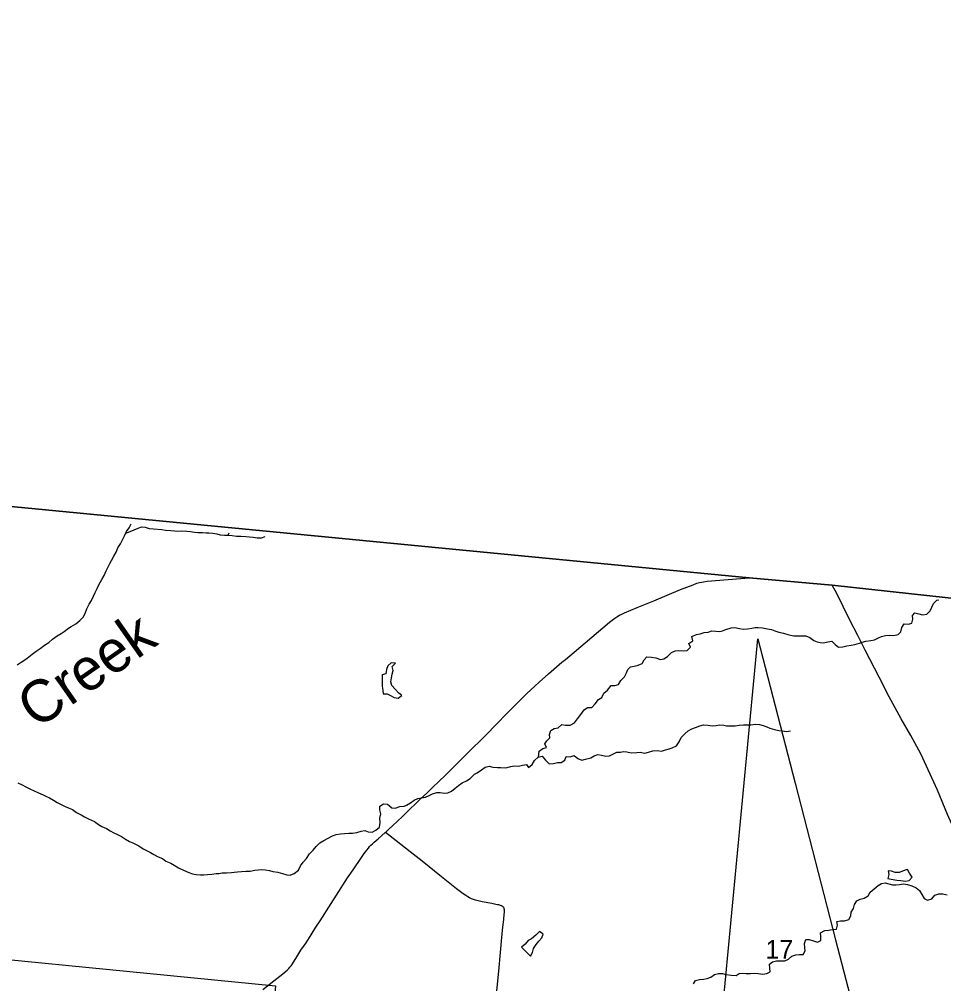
# Model space of a CAD drawing. Extents: x 1410790 to 1770854, y 566777 to 831614.
# Drawn here: x 1641677 to 1652653, y 731649 to 743103 of the extents above; entities that cross this region are included whole.
import ezdxf

# ---------------------------------------------------------------- set-up
doc = ezdxf.new("R2010")
doc.units = 0
for name, color, linetype in [('GM_X_Adjacent_County', 7, 'Continuous'), ('GM_X_County', 7, 'Continuous'), ('GM_X_Minor_Lake', 7, 'Continuous'), ('GM_X_Minor_River', 7, 'Continuous'), ('GM_X_Minor_River_Text', 7, 'Continuous'), ('GM_X_Section', 7, 'Continuous'), ('GM_X_Section_Text', 7, 'Continuous'), ('GM_X_State_Route', 7, 'Continuous'), ('GM_X_Township', 7, 'Continuous'), ('GM_X_Township_Road', 7, 'Continuous')]:
    doc.layers.add(name, color=color, linetype=linetype)

msp = doc.modelspace()

# ---------------------------------------------------------------- linework, layer by layer
at = {"layer": 'GM_X_Adjacent_County'}
msp.add_lwpolyline([(1639977, 737470), (1650344, 736470), (1651329, 736382), (1653397, 736156), (1659279, 735723), (1662786, 735450), (1665246, 735256), (1670982, 734826), (1678682, 734265), (1683945, 733787), (1684275, 736981), (1685199, 745913)], dxfattribs=at)
at = {"layer": 'GM_X_County'}
msp.add_lwpolyline([(1639977, 737470), (1650344, 736470), (1651329, 736382), (1653397, 736156), (1659279, 735723), (1662786, 735450), (1665246, 735256), (1670982, 734826), (1678682, 734265), (1683945, 733787), (1684953, 733708), (1684001, 730032), (1682793, 725485), (1682151, 722960), (1679960, 714686), (1678799, 710581)], dxfattribs=at)
at = {"layer": 'GM_X_Minor_Lake'}
for points in [[(1646208, 735064), (1646218, 735073), (1646182, 735101), (1646140, 735147), (1646101, 735192), (1646089, 735236), (1646095, 735280), (1646106, 735324), (1646118, 735370), (1646106, 735416), (1646143, 735458), (1646093, 735460), (1646052, 735424), (1646038, 735380), (1646028, 735330), (1645984, 735317)], [(1645984, 735317), (1645985, 735228), (1645987, 735182), (1645992, 735134), (1645998, 735092), (1646046, 735090), (1646086, 735072), (1646128, 735049), (1646177, 735039), (1646208, 735064)], [(1652208, 733000), (1652176, 732990), (1652126, 732972), (1652076, 732971), (1652035, 732985), (1651995, 732989), (1652000, 732947), (1651988, 732899), (1652028, 732889)], [(1652028, 732889), (1652098, 732880), (1652146, 732874), (1652198, 732868), (1652242, 732877), (1652278, 732915), (1652246, 732964), (1652225, 733006), (1652208, 733000)], [(1647885, 732246), (1647853, 732269), (1647809, 732227), (1647759, 732184), (1647719, 732162), (1647682, 732118), (1647642, 732082)], [(1647642, 732082), (1647706, 732018), (1647747, 731976), (1647771, 732021), (1647784, 732069), (1647816, 732115), (1647846, 732155), (1647883, 732195), (1647897, 732237), (1647885, 732246)]]:
    msp.add_lwpolyline(points, dxfattribs=at)
at = {"layer": 'GM_X_Minor_River'}
for points in [[(1642174, 735807), (1642209, 735833), (1642261, 735871), (1642293, 735892), (1642347, 735924), (1642397, 735962), (1642438, 736008), (1642464, 736057), (1642480, 736101), (1642507, 736155), (1642535, 736201), (1642557, 736251), (1642579, 736295), (1642600, 736341), (1642624, 736395), (1642658, 736448), (1642685, 736498), (1642709, 736552), (1642731, 736600), (1642752, 736640), (1642772, 736674), (1642800, 736726), (1642829, 736774), (1642849, 736825), (1642877, 736875), (1642904, 736921), (1642928, 736967), (1642950, 737019), (1642982, 737065), (1643005, 737111)], [(1642942, 737000), (1642994, 737019), (1643042, 737038), (1643088, 737058), (1643130, 737074), (1643170, 737073), (1643220, 737057), (1643270, 737051), (1643370, 737042), (1643414, 737036), (1643476, 737031), (1643519, 737027), (1643561, 737025), (1643607, 737026), (1643667, 737022), (1643709, 737018), (1643757, 737013), (1643799, 737009), (1643853, 737007), (1643895, 737002), (1643927, 737002), (1643975, 736998), (1644021, 736991), (1644062, 736981), (1644114, 736977), (1644160, 736976), (1644206, 736972), (1644258, 736966), (1644312, 736963), (1644366, 736959), (1644410, 736957), (1644454, 736952), (1644502, 736946), (1644553, 736946), (1644598, 736962)], [(1644158, 736976), (1644168, 737002)], [(1651913, 735774), (1651961, 735786), (1652007, 735788), (1652061, 735785), (1652111, 735795), (1652145, 735829), (1652157, 735881), (1652184, 735922), (1652234, 735920), (1652276, 735932), (1652288, 735980), (1652282, 736022), (1652312, 736054), (1652358, 736041), (1652400, 736031), (1652452, 736037), (1652492, 736076), (1652513, 736122), (1652531, 736166), (1652571, 736204), (1652594, 736210)], [(1641653, 735437), (1641701, 735468), (1641731, 735488), (1641771, 735514), (1641831, 735561), (1641877, 735599), (1641924, 735629), (1641976, 735669), (1642026, 735702), (1642072, 735742), (1642126, 735780), (1642174, 735807)], [(1647844, 734341), (1647849, 734411), (1647893, 734443), (1647937, 734456), (1647919, 734499), (1647941, 734532), (1647976, 734570), (1647974, 734608), (1647990, 734656), (1648030, 734680), (1648074, 734690), (1648119, 734729), (1648162, 734721), (1648218, 734719), (1648270, 734746), (1648305, 734796), (1648345, 734848), (1648383, 734900), (1648422, 734929), (1648474, 734931), (1648516, 734975), (1648556, 735023), (1648594, 735050), (1648619, 735100), (1648661, 735136), (1648703, 735192), (1648747, 735189), (1648793, 735201), (1648819, 735249), (1648862, 735293), (1648886, 735343), (1648904, 735382), (1648936, 735414), (1648978, 735422), (1649024, 735434), (1649072, 735453), (1649097, 735497), (1649127, 735531), (1649185, 735529), (1649235, 735518), (1649289, 735500), (1649329, 735506), (1649375, 735535), (1649421, 735581), (1649463, 735601), (1649509, 735607), (1649565, 735602), (1649607, 735608), (1649645, 735648), (1649629, 735690), (1649674, 735721), (1649664, 735774), (1649718, 735797), (1649762, 735805), (1649810, 735821), (1649858, 735826), (1649902, 735840), (1649948, 735838), (1649994, 735831), (1650026, 735841), (1650068, 735855), (1650130, 735876), (1650174, 735878), (1650228, 735868), (1650274, 735861), (1650322, 735863), (1650374, 735873), (1650416, 735879), (1650450, 735878), (1650500, 735876), (1650563, 735863), (1650607, 735857), (1650649, 735841), (1650697, 735825), (1650753, 735812), (1650801, 735796), (1650833, 735790), (1650874, 735781), (1650924, 735779), (1650970, 735781), (1651018, 735780), (1651062, 735762), (1651110, 735724), (1651152, 735709), (1651185, 735703), (1651225, 735699), (1651277, 735710), (1651327, 735716), (1651363, 735676), (1651403, 735648), (1651457, 735651), (1651505, 735663), (1651553, 735671), (1651597, 735676), (1651655, 735692), (1651685, 735704), (1651729, 735719), (1651789, 735725), (1651833, 735733), (1651879, 735756), (1651913, 735774)], [(1649578, 734617), (1649618, 734653), (1649662, 734677), (1649708, 734694), (1649756, 734712), (1649802, 734722), (1649856, 734721), (1649904, 734711), (1649950, 734715), (1649996, 734722), (1650044, 734720), (1650076, 734710), (1650122, 734710), (1650178, 734713), (1650224, 734721), (1650278, 734725), (1650310, 734722), (1650363, 734724), (1650417, 734730), (1650465, 734727), (1650509, 734717), (1650553, 734699), (1650589, 734684), (1650643, 734668), (1650695, 734658), (1650738, 734651), (1650788, 734645), (1650834, 734651)], [(1645294, 733352), (1645345, 733379), (1645395, 733405), (1645439, 733423), (1645491, 733428), (1645539, 733434), (1645591, 733436), (1645635, 733439), (1645685, 733447), (1645735, 733459), (1645779, 733470), (1645820, 733452), (1645868, 733450), (1645911, 733473), (1645955, 733509), (1645961, 733563), (1645957, 733615), (1645968, 733665), (1645960, 733713), (1645958, 733757), (1646001, 733787), (1646051, 733781), (1646100, 733740), (1646140, 733736), (1646194, 733752), (1646246, 733759), (1646276, 733769), (1646322, 733797), (1646366, 733829), (1646411, 733848), (1646451, 733858), (1646499, 733864), (1646543, 733885), (1646585, 733905), (1646633, 733919), (1646675, 733919), (1646721, 733914), (1646765, 733918), (1646811, 733936), (1646851, 733973), (1646891, 734005), (1646935, 734033), (1646987, 734059), (1647029, 734086), (1647084, 734138), (1647114, 734152), (1647164, 734191), (1647210, 734221), (1647258, 734231), (1647300, 734221), (1647354, 734218), (1647396, 734216), (1647456, 734215), (1647512, 734229), (1647554, 734235), (1647604, 734234), (1647652, 734244), (1647698, 734254), (1647723, 734218), (1647766, 734253), (1647796, 734299), (1647838, 734339), (1647884, 734351), (1647924, 734304), (1647969, 734262), (1648021, 734266), (1648069, 734275), (1648113, 734275), (1648153, 734305), (1648170, 734347), (1648218, 734342), (1648264, 734358), (1648309, 734322), (1648355, 734305), (1648401, 734317), (1648463, 734333), (1648503, 734356), (1648547, 734370), (1648589, 734362), (1648641, 734351), (1648685, 734357), (1648733, 734381), (1648773, 734399), (1648817, 734398), (1648849, 734406), (1648891, 734402), (1648943, 734391), (1649009, 734395), (1649051, 734399), (1649103, 734388), (1649149, 734398), (1649201, 734416), (1649251, 734419), (1649301, 734411), (1649351, 734425), (1649381, 734436), (1649431, 734452), (1649481, 734476), (1649513, 734522), (1649536, 734575), (1649578, 734617)], [(1641660, 734035), (1641710, 734011), (1641756, 733989), (1641802, 733964), (1641855, 733940), (1641907, 733918), (1641959, 733891), (1642001, 733873), (1642035, 733855), (1642084, 733828), (1642126, 733802), (1642190, 733769), (1642222, 733755), (1642271, 733735), (1642307, 733719), (1642355, 733684), (1642413, 733656), (1642452, 733633), (1642498, 733609), (1642570, 733575), (1642619, 733542), (1642659, 733518), (1642713, 733492), (1642755, 733465), (1642799, 733441), (1642842, 733421), (1642892, 733396), (1642940, 733366), (1642986, 733338), (1643027, 733321), (1643097, 733285), (1643147, 733252), (1643234, 733208), (1643276, 733185), (1643328, 733157), (1643376, 733135), (1643419, 733106), (1643475, 733080), (1643517, 733056), (1643568, 733025), (1643628, 732999), (1643690, 732972), (1643734, 732956), (1643776, 732946), (1643828, 732943), (1643869, 732943), (1643911, 732947), (1643963, 732952), (1644013, 732958), (1644045, 732960), (1644087, 732966), (1644139, 732967), (1644195, 732969), (1644229, 732973), (1644269, 732978), (1644315, 732980), (1644371, 732984), (1644419, 732985), (1644473, 732997), (1644553, 733004), (1644595, 733000), (1644647, 732992), (1644689, 732983), (1644748, 732973), (1644802, 732959), (1644852, 732944), (1644892, 732940), (1644940, 732960), (1644992, 732999), (1645017, 733049), (1645049, 733091), (1645087, 733137), (1645124, 733193), (1645166, 733236), (1645202, 733278), (1645246, 733322), (1645294, 733352)], [(1651241, 732282), (1651285, 732286), (1651333, 732295), (1651381, 732299), (1651393, 732345), (1651383, 732389), (1651429, 732395), (1651477, 732398), (1651525, 732410), (1651549, 732454), (1651556, 732500), (1651582, 732544), (1651596, 732590), (1651621, 732632), (1651663, 732653), (1651709, 732667), (1651755, 732691), (1651781, 732737), (1651827, 732778), (1651874, 732816), (1651916, 732840), (1651960, 732849), (1652000, 732835), (1652045, 732825), (1652083, 732825), (1652129, 732828), (1652175, 732836), (1652223, 732828), (1652275, 732813), (1652325, 732789), (1652365, 732755), (1652420, 732662), (1652462, 732640), (1652512, 732659), (1652550, 732699), (1652596, 732715), (1652644, 732715), (1652694, 732706)], [(1649682, 731648), (1649706, 731686), (1649754, 731700), (1649802, 731703), (1649844, 731711), (1649888, 731729), (1649933, 731758), (1649979, 731770), (1650025, 731770), (1650070, 731759), (1650130, 731749), (1650188, 731747), (1650226, 731772), (1650260, 731774), (1650308, 731772), (1650360, 731771), (1650404, 731773), (1650450, 731771), (1650506, 731762), (1650552, 731770), (1650592, 731792), (1650590, 731834), (1650585, 731880), (1650619, 731910), (1650669, 731923), (1650723, 731921), (1650767, 731923), (1650811, 731941), (1650851, 731976), (1650897, 731994), (1650941, 731998), (1650983, 731995), (1651009, 732041), (1651005, 732077), (1651000, 732127), (1651016, 732175), (1651056, 732175), (1651108, 732157), (1651154, 732144), (1651194, 732162), (1651196, 732210), (1651189, 732254), (1651241, 732282)]]:
    msp.add_lwpolyline(points, dxfattribs=at)
at = {"layer": 'GM_X_Section'}
for points in [[(1650445, 735747), (1650888, 734032), (1651369, 732170), (1651684, 730954), (1650006, 731112)], [(1639487, 732138), (1644720, 731623), (1644210, 726409), (1639001, 726861)]]:
    msp.add_lwpolyline(points, close=True, dxfattribs=at)
at = {"layer": 'GM_X_State_Route'}
msp.add_lwpolyline([(1653598, 731613), (1653524, 731780), (1653465, 731915), (1653404, 732050), (1653316, 732245), (1653257, 732380), (1653167, 732591), (1653067, 732817), (1652784, 733464), (1652700, 733660), (1652578, 733947), (1652380, 734379), (1652336, 734467), (1652264, 734596), (1652149, 734795), (1652007, 735055), (1651887, 735288), (1651721, 735609), (1651633, 735785), (1651536, 735975), (1651383, 736284), (1651329, 736382)], dxfattribs=at)
at = {"layer": 'GM_X_Township'}
msp.add_lwpolyline([(1678799, 710581), (1679960, 714686), (1682151, 722960), (1682793, 725485), (1684001, 730032), (1684953, 733708), (1683945, 733787), (1678682, 734265), (1670982, 734826), (1665246, 735256), (1662786, 735450), (1659279, 735723), (1653397, 736156), (1651329, 736382), (1650344, 736470), (1639977, 737470)], dxfattribs=at)
at = {"layer": 'GM_X_Township_Road'}
for points in [[(1646024, 733446), (1646069, 733489), (1646109, 733525), (1646226, 733634), (1646314, 733721), (1646381, 733785), (1646445, 733848), (1646512, 733910), (1646591, 733986), (1646651, 734044), (1646746, 734135), (1646873, 734261), (1647024, 734411), (1647188, 734575), (1647371, 734760), (1647439, 734829), (1647588, 734980), (1647703, 735096), (1647797, 735183), (1647851, 735232), (1647959, 735328), (1648121, 735466), (1648162, 735501), (1648265, 735586), (1648685, 735943), (1648749, 735992), (1648773, 736008), (1648805, 736026), (1648830, 736039), (1648864, 736054), (1649014, 736116), (1649212, 736198), (1649530, 736329), (1649677, 736388), (1649723, 736405), (1649753, 736413), (1649782, 736419), (1649803, 736423), (1649845, 736428), (1650344, 736470)], [(1644569, 731580), (1644700, 731685), (1644808, 731768), (1644857, 731811), (1644876, 731829), (1644891, 731844), (1644905, 731862), (1644921, 731886), (1644974, 731968), (1645021, 732046), (1645083, 732133), (1645143, 732230), (1645199, 732319), (1645250, 732398), (1645382, 732603), (1645443, 732699), (1645576, 732906), (1645643, 733002), (1645742, 733150), (1645774, 733195), (1645804, 733237), (1645822, 733260), (1645837, 733277), (1645852, 733293), (1645870, 733311), (1645892, 733331), (1645937, 733368), (1646022, 733445), (1646024, 733446)], [(1647341, 731486), (1647364, 731720), (1647375, 731843), (1647387, 731976), (1647416, 732285), (1647429, 732416), (1647436, 732474), (1647438, 732496), (1647439, 732505), (1647439, 732517), (1647438, 732529), (1647436, 732536), (1647433, 732545), (1647430, 732553), (1647427, 732556), (1647423, 732561), (1647419, 732565), (1647412, 732569), (1647405, 732573), (1647397, 732576), (1647384, 732581), (1647370, 732585), (1647354, 732588), (1647336, 732592), (1647286, 732602), (1647173, 732623), (1647094, 732642), (1647070, 732649), (1647047, 732658), (1647023, 732669), (1647003, 732680), (1646978, 732695), (1646948, 732715), (1646870, 732775), (1646692, 732919), (1646461, 733103), (1646319, 733215), (1646152, 733346), (1646024, 733446)]]:
    msp.add_lwpolyline(points, dxfattribs=at)

# ---------------------------------------------------------------- texts
at = {"layer": 'GM_X_Minor_River_Text'}
msp.add_text('Creek', height=499.9, rotation=35, dxfattribs=at).set_placement((1641883, 734663))
at = {"layer": 'GM_X_Section_Text'}
msp.add_text('17', height=221, rotation=0, dxfattribs=at).set_placement((1650537, 731947))

doc.saveas('drawing.dxf')
